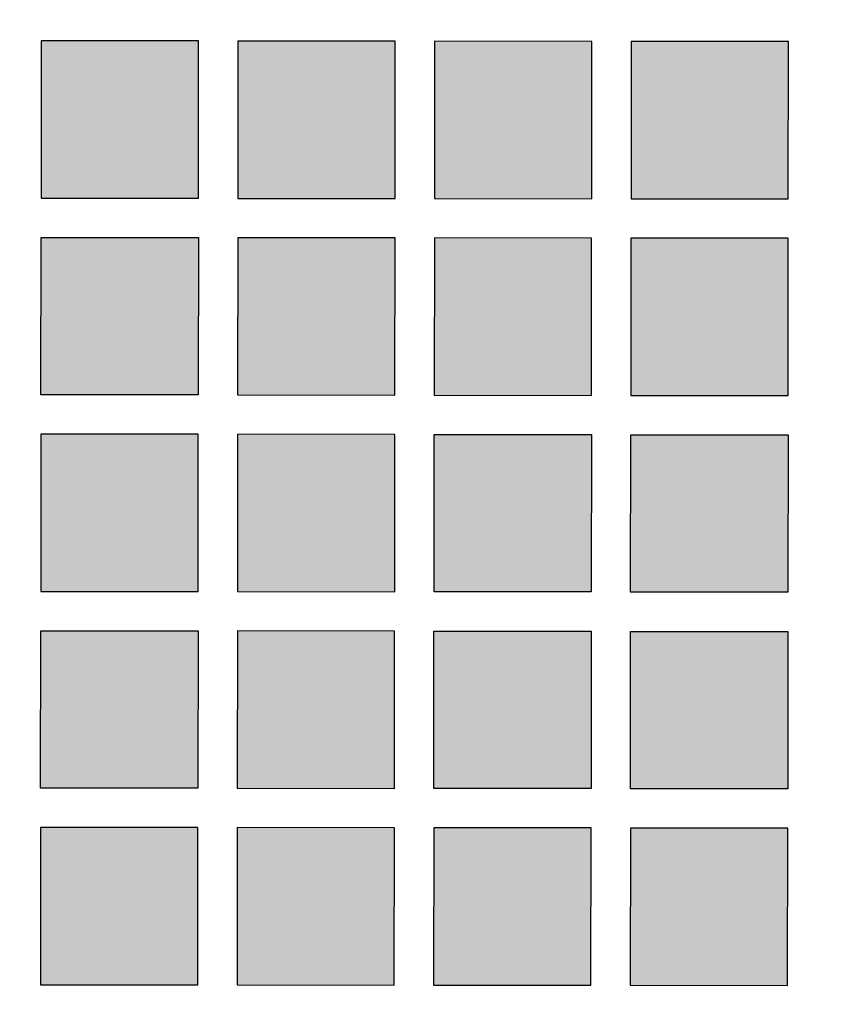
# Model space of a CAD drawing. Header units: millimetres. Extents: x -3873 to -97, y 912 to 4165.
# Tile 555 of 656: x -1580 to -1519, y 3164 to 3239. Entities that reach past the tile are written whole.
import ezdxf

# ---------------------------------------------------------------- set-up
doc = ezdxf.new("R2010")
doc.units = ezdxf.units.MM
doc.layers.add('pattern', color=7, linetype='Continuous', true_color=0x000000)

msp = doc.modelspace()

# ---------------------------------------------------------------- hatches: boundary and pattern name
at = {"layer": 'pattern'}
for points in [[(-1566.128, 3237.011), (-1578.128, 3237.022), (-1578.139, 3225.022), (-1566.139, 3225.011)], [(-1551.139, 3224.996), (-1551.128, 3236.996), (-1563.128, 3237.008), (-1563.139, 3225.008)], [(-1536.139, 3224.982), (-1536.128, 3236.982), (-1548.128, 3236.994), (-1548.139, 3224.994)], [(-1521.139, 3224.968), (-1521.128, 3236.968), (-1533.127, 3236.979), (-1533.139, 3224.979)], [(-1578.142, 3222.022), (-1566.142, 3222.011), (-1566.153, 3210.011), (-1578.153, 3210.022)], [(-1563.142, 3222.008), (-1563.153, 3210.008), (-1551.154, 3209.996), (-1551.142, 3221.996)], [(-1536.142, 3221.982), (-1548.142, 3221.994), (-1548.153, 3209.994), (-1536.153, 3209.982)], [(-1521.142, 3221.968), (-1533.142, 3221.979), (-1533.153, 3209.979), (-1521.154, 3209.968)], [(-1578.168, 3195.022), (-1566.168, 3195.011), (-1566.156, 3207.011), (-1578.156, 3207.022)], [(-1563.156, 3207.008), (-1563.168, 3195.008), (-1551.168, 3194.997), (-1551.156, 3206.996)], [(-1548.156, 3206.993), (-1536.156, 3206.982), (-1536.168, 3194.982), (-1548.168, 3194.994)], [(-1533.156, 3206.979), (-1521.157, 3206.968), (-1521.168, 3194.968), (-1533.167, 3194.979)], [(-1578.17, 3192.022), (-1566.171, 3192.011), (-1566.182, 3180.011), (-1578.182, 3180.022)], [(-1563.17, 3192.008), (-1563.182, 3180.008), (-1551.182, 3179.997), (-1551.171, 3191.996)], [(-1548.171, 3191.994), (-1536.171, 3191.982), (-1536.182, 3179.982), (-1548.182, 3179.994)], [(-1533.17, 3191.979), (-1521.171, 3191.968), (-1521.182, 3179.968), (-1533.182, 3179.979)], [(-1578.185, 3177.022), (-1578.196, 3165.022), (-1566.196, 3165.011), (-1566.185, 3177.011)], [(-1563.185, 3177.008), (-1563.196, 3165.008), (-1551.197, 3164.997), (-1551.185, 3176.996)], [(-1548.185, 3176.993), (-1548.196, 3164.994), (-1536.196, 3164.982), (-1536.185, 3176.982)], [(-1533.185, 3176.979), (-1533.196, 3164.979), (-1521.197, 3164.968), (-1521.185, 3176.968)]]:
    msp.add_hatch(color=256, dxfattribs=at).paths.add_polyline_path(points, flags=0)

# ---------------------------------------------------------------- linework, layer by layer
for points in [[(-1566.128, 3237.011), (-1578.128, 3237.022), (-1578.139, 3225.022), (-1566.139, 3225.011)], [(-1551.139, 3224.996), (-1551.128, 3236.996), (-1563.128, 3237.008), (-1563.139, 3225.008)], [(-1536.139, 3224.982), (-1536.128, 3236.982), (-1548.128, 3236.994), (-1548.139, 3224.994)], [(-1521.139, 3224.968), (-1521.128, 3236.968), (-1533.127, 3236.979), (-1533.139, 3224.979)], [(-1578.142, 3222.022), (-1566.142, 3222.011), (-1566.153, 3210.011), (-1578.153, 3210.022)], [(-1563.142, 3222.008), (-1563.153, 3210.008), (-1551.154, 3209.996), (-1551.142, 3221.996)], [(-1536.142, 3221.982), (-1548.142, 3221.994), (-1548.153, 3209.994), (-1536.153, 3209.982)], [(-1521.142, 3221.968), (-1533.142, 3221.979), (-1533.153, 3209.979), (-1521.154, 3209.968)], [(-1578.168, 3195.022), (-1566.168, 3195.011), (-1566.156, 3207.011), (-1578.156, 3207.022)], [(-1563.156, 3207.008), (-1563.168, 3195.008), (-1551.168, 3194.997), (-1551.156, 3206.996)], [(-1548.156, 3206.993), (-1536.156, 3206.982), (-1536.168, 3194.982), (-1548.168, 3194.994)], [(-1533.156, 3206.979), (-1521.157, 3206.968), (-1521.168, 3194.968), (-1533.167, 3194.979)], [(-1578.17, 3192.022), (-1566.171, 3192.011), (-1566.182, 3180.011), (-1578.182, 3180.022)], [(-1563.17, 3192.008), (-1563.182, 3180.008), (-1551.182, 3179.997), (-1551.171, 3191.996)], [(-1548.171, 3191.994), (-1536.171, 3191.982), (-1536.182, 3179.982), (-1548.182, 3179.994)], [(-1533.17, 3191.979), (-1521.171, 3191.968), (-1521.182, 3179.968), (-1533.182, 3179.979)], [(-1578.185, 3177.022), (-1578.196, 3165.022), (-1566.196, 3165.011), (-1566.185, 3177.011)], [(-1563.185, 3177.008), (-1563.196, 3165.008), (-1551.197, 3164.997), (-1551.185, 3176.996)], [(-1548.185, 3176.993), (-1548.196, 3164.994), (-1536.196, 3164.982), (-1536.185, 3176.982)], [(-1533.185, 3176.979), (-1533.196, 3164.979), (-1521.197, 3164.968), (-1521.185, 3176.968)]]:
    msp.add_lwpolyline(points, close=True, dxfattribs=at)
at = {"layer": 'pattern', "extrusion": (0, 0, -1)}
for centre, radius, start, end in [((1654.795, 2908.854), 387.7, 90.31409, 130.77821), ((1654.975, 2908.503), 262.09, 90.47778, 124.60919)]:
    msp.add_arc(centre, radius, start, end, dxfattribs=at)
at = {"layer": 'pattern'}
msp.add_arc((-1654.795, 2908.854), 375.7, 54.09707, 89.67762, dxfattribs=at)

doc.saveas('drawing.dxf')
